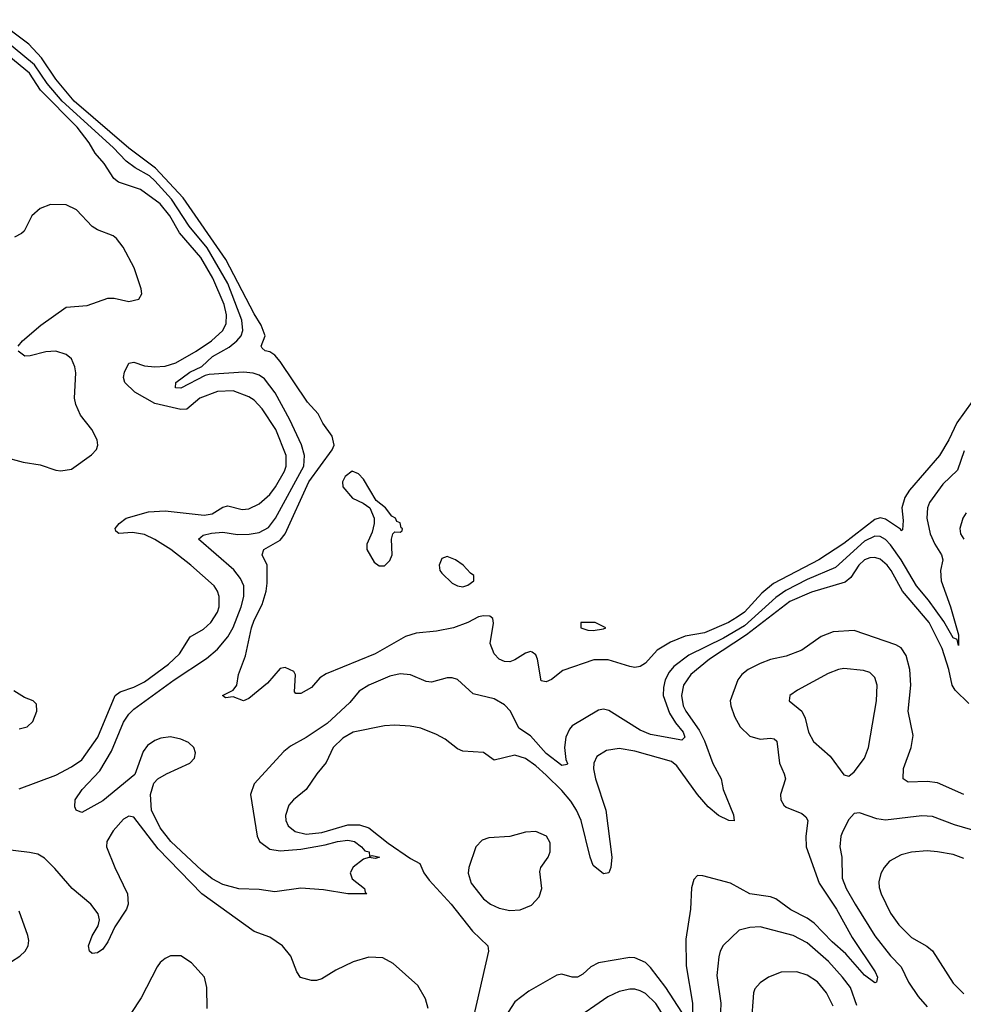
# Model space of a CAD drawing. Header units: inches. Extents: x 1449094 to 1618372, y 389908 to 534307.
# Tile 456 of 494: x 1592112 to 1595728, y 516086 to 519862. Entities that reach past the tile are written whole.
import ezdxf

# ---------------------------------------------------------------- set-up
doc = ezdxf.new("R2010")
doc.units = ezdxf.units.IN
doc.header["$MEASUREMENT"] = 0
doc.layers.add('B5591', color=7, linetype='Continuous')

msp = doc.modelspace()

# ---------------------------------------------------------------- linework, layer by layer
at = {"layer": 'B5591', "color": 5}
for points, elevation in [([(1595762, 518398), (1595704, 518316), (1595673.1, 518250), (1595637.8, 518190), (1595522.8, 518057.2), (1595504.1, 518030), (1595492.7, 517990), (1595498.5, 517941.5), (1595495.1, 517904.9), (1595490, 517901.6), (1595487.5, 517907.5), (1595430, 517946.9), (1595410, 517951.5), (1595390, 517945.6), (1595270, 517852.6), (1595174.7, 517790), (1595000.7, 517699.3), (1594956.9, 517663.1), (1594890.1, 517590), (1594861.3, 517570), (1594828.1, 517550), (1594736, 517510), (1594662.5, 517497.5), (1594605.9, 517474.1), (1594555.7, 517444.3), (1594510, 517394.5), (1594490, 517381.2), (1594470, 517377.2), (1594450, 517380.9), (1594367.1, 517407.1), (1594312.7, 517407.3), (1594194, 517366), (1594150, 517332), (1594130, 517322), (1594110, 517326.6), (1594096.9, 517410), (1594090, 517426), (1594076.2, 517436.2), (1594070, 517438.7), (1594050, 517433), (1594010, 517406.9), (1593990, 517399.7), (1593970, 517400.5), (1593950, 517409.7), (1593930, 517429.6), (1593915.6, 517470), (1593927.6, 517547.6), (1593925.1, 517565.1), (1593913.7, 517573.7), (1593890, 517575.4), (1593870, 517571.3), (1593830, 517549.8), (1593774.8, 517530), (1593710, 517516.8), (1593631, 517509), (1593590, 517496), (1593474.9, 517430), (1593286.4, 517353.6), (1593262.3, 517337.7), (1593230, 517300.9), (1593190, 517277.2), (1593170, 517278), (1593164.7, 517284.7), (1593168.9, 517348.9), (1593162, 517362), (1593130, 517378), (1593110, 517374), (1593062.3, 517317.7), (1592990, 517258.4), (1592969.5, 517249.5), (1592930, 517265.2), (1592901.2, 517261.2), (1592889.6, 517270), (1592929.6, 517290.3), (1592944.5, 517310), (1592950, 517351), (1592977.7, 517422.3), (1593000.4, 517530), (1593010, 517558.5), (1593041.1, 517618.9), (1593056.1, 517670), (1593060.6, 517700.6), (1593060.3, 517770), (1593041.6, 517810), (1593047.4, 517830), (1593110, 517865.3), (1593129.7, 517890.3), (1593219.7, 518090), (1593310, 518212.7), (1593316.8, 518230), (1593310, 518264.5), (1593274.4, 518314.4), (1593255.4, 518350), (1593215.2, 518395.2), (1593110, 518550.5), (1593090, 518575), (1593070, 518588.4), (1593052.2, 518592.2), (1593041.5, 518601.5), (1593038, 518610), (1593052.2, 518650), (1593037.4, 518690), (1593010, 518734.3), (1592902.2, 518942.2), (1592738.6, 519178.6), (1592633, 519293), (1592530, 519369.2), (1592320.8, 519550), (1592250, 519633.9), (1592195.5, 519715.5), (1592147.4, 519767.4), (1592021.9, 519861.9)], 340), ([(1595732.1, 518207.9), (1595705.7, 518134.3), (1595650, 518080.2), (1595598.7, 518010), (1595590.7, 517989.3), (1595589.2, 517950), (1595601.1, 517890), (1595618.7, 517850), (1595645.1, 517810), (1595649.5, 517790), (1595641, 517750), (1595643.7, 517710), (1595679.9, 517610), (1595710, 517502.8), (1595710, 517461.2), (1595705.1, 517485.1), (1595690, 517491.2), (1595654.4, 517554.4), (1595595.3, 517635.3), (1595549, 517690), (1595490.7, 517790.7), (1595450, 517847.5), (1595430, 517868.3), (1595410, 517880.3), (1595390, 517880.9), (1595350, 517861.7), (1595238.9, 517761.1), (1595130, 517714.5), (1595047.9, 517672.1), (1595010, 517645.7), (1594890, 517537.8), (1594810, 517489.5), (1594675.9, 517424.1), (1594618.9, 517381.1), (1594601.1, 517358.9), (1594586.2, 517330), (1594578.9, 517301.1), (1594578.7, 517270), (1594602.6, 517202.6), (1594625.5, 517165.5), (1594654.6, 517130), (1594661.6, 517110), (1594650, 517098.4), (1594530, 517120.1), (1594490, 517137.6), (1594370, 517212.2), (1594350, 517217.7), (1594330, 517214.4), (1594230, 517154.1), (1594219, 517141), (1594205.3, 517110), (1594200.1, 517070), (1594204.6, 517024.6), (1594210.9, 517009.1), (1594210, 517005.2), (1594190, 517001.1), (1594130, 517047.2), (1594070, 517115.7), (1594025.2, 517145.2), (1593993.5, 517210), (1593970, 517234), (1593930, 517257.1), (1593850, 517276.8), (1593790, 517331.3), (1593770, 517338), (1593750, 517337.4), (1593690, 517321), (1593670, 517323.1), (1593610, 517349), (1593570, 517353.1), (1593530, 517344.7), (1593450.3, 517310), (1593413.2, 517286.8), (1593376.7, 517243.3), (1593290, 517162.7), (1593210, 517108.6), (1593150, 517076.3), (1593124.4, 517055.6), (1593010, 516931.1), (1592995.9, 516890), (1593022.5, 516730), (1593031.4, 516710), (1593070, 516681.2), (1593110, 516674.2), (1593190, 516681.1), (1593283.3, 516696.7), (1593330.6, 516710.6), (1593370, 516714.6), (1593394.9, 516710), (1593422, 516690), (1593434.2, 516674.2), (1593451, 516670), (1593452.7, 516652.7), (1593463.1, 516656.9), (1593490.4, 516650), (1593475.3, 516644.7), (1593450, 516649.3), (1593430, 516642.7), (1593390, 516611.8), (1593378.4, 516590), (1593386.7, 516566.7), (1593434, 516530), (1593436, 516516), (1593442, 516510), (1593370.2, 516509.8), (1593275.8, 516524.2), (1593190, 516531.1), (1593090, 516516.9), (1593030, 516525.5), (1592951.2, 516528.8), (1592890, 516544.7), (1592850, 516567.2), (1592810, 516598.7), (1592691.3, 516710), (1592650, 516763), (1592617.6, 516830), (1592613.3, 516890), (1592625.7, 516934.3), (1592640.9, 516950), (1592674.9, 516970), (1592763.4, 517010), (1592781.7, 517030), (1592786.1, 517050), (1592779.6, 517070), (1592758.3, 517090), (1592730, 517102.5), (1592690, 517111.1), (1592653.4, 517106.6), (1592630, 517097.7), (1592602.3, 517077.7), (1592585.2, 517054.8), (1592553.2, 516966.8), (1592430, 516866), (1592350, 516821.2), (1592328.7, 516830), (1592323.2, 516843.2), (1592324.5, 516870), (1592351.6, 516910), (1592419.2, 516980.8), (1592463.5, 517056.5), (1592510, 517168.1), (1592530, 517199), (1592550, 517217.9), (1592703.6, 517330), (1592827.9, 517412.1), (1592870, 517448), (1592910, 517494.4), (1592930, 517531), (1592961.2, 517610), (1592971.6, 517650), (1592971.2, 517690), (1592958.6, 517718.6), (1592932.6, 517752.6), (1592796.8, 517870), (1592814.6, 517885.4), (1592846.8, 517893.2), (1592890, 517896), (1592947.2, 517887.2), (1592991.2, 517888.8), (1593030, 517895.1), (1593065.3, 517914.7), (1593092.4, 517950), (1593201, 518150), (1593203.6, 518190), (1593191.4, 518231.4), (1593147.7, 518327.7), (1593091.4, 518431.4), (1593050, 518484), (1593030, 518498.2), (1593006.4, 518506.4), (1592969.9, 518509.9), (1592838.5, 518501.5), (1592822.7, 518497.3), (1592730, 518449), (1592709.6, 518450), (1592711, 518470), (1592764.2, 518510), (1592810, 518532.4), (1592850.4, 518570), (1592914.5, 518605.5), (1592944.5, 518630), (1592960.3, 518650), (1592967.2, 518670), (1592963.8, 518710), (1592909.5, 518850), (1592830, 518986.7), (1592761.5, 519070), (1592693.7, 519173.7), (1592630, 519244.2), (1592610, 519263.1), (1592554.2, 519294.2), (1592519.5, 519319.5), (1592470, 519371.1), (1592275, 519550), (1592217.3, 519617.3), (1592169.1, 519689.1), (1592050, 519787.8)], 360), ([(1592110, 516911.6), (1592250, 516964.9), (1592310, 516996.2), (1592350, 517023.9), (1592412, 517110), (1592477.5, 517270), (1592496.4, 517283.5), (1592550, 517302.5), (1592590, 517322.5), (1592682.1, 517390), (1592724.9, 517430), (1592765.6, 517494.4), (1592816.2, 517523.8), (1592844.9, 517550), (1592869.9, 517590), (1592876.4, 517610), (1592876.9, 517650), (1592870.5, 517670), (1592857, 517690), (1592767.3, 517770), (1592690.6, 517830), (1592630, 517868.8), (1592590, 517887.1), (1592544.9, 517895.1), (1592491.8, 517891.8), (1592480.5, 517900.5), (1592477.6, 517910), (1592492.8, 517930), (1592520.5, 517950), (1592605.6, 517974.4), (1592670, 517978.5), (1592818.6, 517961.4), (1592850, 517967.1), (1592890, 517992), (1592910, 517997.9), (1592964, 517984), (1592990, 517985.9), (1593030, 518004.8), (1593070, 518041), (1593092.3, 518070), (1593126.7, 518130), (1593132.9, 518150), (1593133.3, 518190), (1593093.6, 518290), (1593041.3, 518370), (1593010, 518402.6), (1592990, 518416), (1592930, 518437.9), (1592870, 518435.5), (1592802.7, 518410), (1592752.4, 518367.6), (1592730, 518366.4), (1592630, 518389.5), (1592553.4, 518433.4), (1592515.2, 518470), (1592510.4, 518490), (1592514.2, 518510), (1592530, 518544.6), (1592550, 518548.5), (1592590, 518534.9), (1592630, 518530.4), (1592670, 518533.6), (1592710, 518545.5), (1592788.2, 518590), (1592847.3, 518630), (1592890.5, 518669.5), (1592903.2, 518696.8), (1592904.8, 518730), (1592895.1, 518770), (1592852.5, 518870), (1592805.9, 518950), (1592724.8, 519044.8), (1592686.9, 519110), (1592650, 519155.1), (1592574.5, 519210), (1592490, 519238.8), (1592472.6, 519252.6), (1592435.8, 519310), (1592401.1, 519350), (1592378.3, 519390), (1592332.8, 519450), (1592191.8, 519591.8), (1592150, 519656.2), (1592070, 519722.3)], 380), ([(1592106, 518610), (1592122.4, 518630), (1592193.2, 518690), (1592290, 518758.9), (1592370, 518766.3), (1592450, 518794.3), (1592473.8, 518793.9), (1592530, 518781.7), (1592569, 518790), (1592579.5, 518810), (1592576.9, 518830), (1592550.8, 518910), (1592509, 518990), (1592483.3, 519023.3), (1592470, 519033.3), (1592410, 519056), (1592390, 519068.7), (1592330, 519133), (1592290, 519151.3), (1592230, 519153.3), (1592190, 519137.8), (1592158.6, 519110), (1592128.6, 519051.4), (1592118.7, 519041.3), (1592091.7, 519028.3)], 420), ([(1592050, 518185.2), (1592125.4, 518165.4), (1592190, 518154.8), (1592250, 518134.4), (1592270, 518132.3), (1592310, 518138.6), (1592387.4, 518192.6), (1592406.2, 518213.8), (1592411.3, 518230), (1592408.5, 518250), (1592387.9, 518290), (1592345.1, 518345.1), (1592326.5, 518386.5), (1592322.2, 518410), (1592327.4, 518507.4), (1592323.4, 518530), (1592310, 518561.1), (1592290, 518578.2), (1592250, 518590.5), (1592212, 518588), (1592152.7, 518572.7), (1592131.4, 518571.4), (1592106, 518590)], 420), ([(1595739.7, 517970), (1595726.8, 517950), (1595715.2, 517910), (1595717.7, 517890), (1595730.2, 517870)], 380), ([(1595750, 517239.9), (1595697.5, 517290), (1595685.6, 517310), (1595673.6, 517370), (1595647.5, 517450), (1595597.7, 517550), (1595495.5, 517670), (1595452.2, 517750), (1595436.2, 517770), (1595410, 517793), (1595390, 517799.9), (1595370, 517798.5), (1595350, 517789.9), (1595327.5, 517770), (1595297.5, 517722.5), (1595275.8, 517704.2), (1595146.1, 517666.1), (1595063.6, 517630), (1594897.7, 517502.3), (1594755.9, 517410), (1594684.2, 517350), (1594655.6, 517310), (1594647.8, 517270), (1594655.3, 517230), (1594664.6, 517210), (1594716.5, 517136.5), (1594736.2, 517096.2), (1594769, 517009), (1594799.9, 516950), (1594807.8, 516910), (1594847.1, 516812.9), (1594850.2, 516789.8), (1594830, 516790.9), (1594790, 516810.4), (1594750, 516843.2), (1594710, 516890), (1594630, 517000.2), (1594610, 517017.1), (1594470, 517056.6), (1594410, 517066.9), (1594361.1, 517058.9), (1594324.2, 517035.8), (1594311.8, 517010), (1594310.8, 516989.2), (1594319.1, 516950), (1594358.6, 516830), (1594380.9, 516650), (1594377.8, 516610), (1594370, 516589.4), (1594350, 516585.6), (1594310, 516618), (1594297.9, 516650), (1594263.3, 516790), (1594246.2, 516830), (1594224.5, 516864.5), (1594190, 516905.4), (1594130, 516964.6), (1594090, 517000.6), (1594050, 517028.8), (1594010, 517041.4), (1593930, 517022.6), (1593890, 517050.9), (1593810, 517056.2), (1593790, 517065), (1593742.6, 517102.6), (1593710, 517120.7), (1593650, 517144.4), (1593608.2, 517151.8), (1593550, 517156.2), (1593510, 517153.3), (1593390.4, 517130), (1593350, 517106.5), (1593312.8, 517070), (1593287, 517013), (1593250.2, 516970), (1593210.2, 516910), (1593160.8, 516870), (1593142.9, 516850), (1593130.9, 516810), (1593132.5, 516790), (1593141.4, 516770), (1593168, 516748), (1593210, 516737.6), (1593270, 516744.7), (1593370, 516773.8), (1593414.1, 516774.1), (1593450, 516762.4), (1593524.1, 516704.1), (1593610, 516644.6), (1593645.5, 516625.5), (1593661.4, 516590), (1593681.4, 516561.4), (1593765.8, 516470), (1593846.8, 516366.8), (1593906.7, 516310), (1593908.8, 516290), (1593850, 516032.1)], 380), ([(1595730, 516890.5), (1595630, 516934.7), (1595590, 516940.2), (1595517.6, 516937.6), (1595497.4, 516950), (1595499.8, 516990), (1595528, 517070), (1595536.1, 517116.1), (1595516.7, 517210), (1595527.7, 517310), (1595523.6, 517370), (1595510, 517424), (1595490, 517452.5), (1595470, 517464), (1595310, 517518.8), (1595230, 517514.6), (1595183.1, 517496.9), (1595110, 517444.3), (1595050, 517421.1), (1594990, 517407.7), (1594950, 517392.8), (1594904.3, 517370), (1594879, 517350), (1594864.3, 517330), (1594835.5, 517250), (1594837.6, 517230), (1594851.8, 517190), (1594873.4, 517150), (1594910, 517113.6), (1594950, 517102.3), (1594990, 517106.1), (1595003.6, 517103.6), (1595014.4, 517094.4), (1595024.1, 517010), (1595042.3, 516970), (1595046.5, 516950), (1595027.6, 516890), (1595029.3, 516870), (1595040.2, 516850), (1595050, 516842), (1595110, 516818.1), (1595125.3, 516805.3), (1595132.2, 516790), (1595124.8, 516730), (1595126.3, 516690), (1595176, 516550), (1595242.1, 516450), (1595302.4, 516342.4), (1595390.1, 516210), (1595399.3, 516190), (1595395.5, 516170), (1595390, 516167.9), (1595350, 516198), (1595278.8, 516278.8), (1595225.8, 516325.8), (1595157, 516397), (1595130, 516416.2), (1595067.7, 516447.7), (1595010, 516490.4), (1594990, 516498), (1594910, 516509.9), (1594836.2, 516550), (1594730, 516578.9), (1594710, 516579.5), (1594695.3, 516564.7), (1594687.1, 516532.9), (1594683, 516450), (1594664.5, 516335.5), (1594666.2, 516233.8), (1594690.1, 516090), (1594690, 516026)], 420), ([(1592110, 517141.8), (1592140.9, 517150), (1592162.4, 517170), (1592177.6, 517210), (1592176.6, 517236.6), (1592164, 517250), (1592130, 517262.9), (1592090, 517287.3)], 420), ([(1595786.9, 516746.9), (1595694.3, 516774.3), (1595610, 516805.6), (1595570, 516808.5), (1595430, 516792.5), (1595397.6, 516797.6), (1595330, 516820.5), (1595310, 516817), (1595290, 516795.1), (1595266.4, 516750), (1595258.8, 516730), (1595255.5, 516690), (1595262.3, 516650), (1595264.6, 516570), (1595280.1, 516530), (1595313.7, 516470), (1595390, 516348.7), (1595450, 516271.7), (1595490.8, 516230), (1595518, 516170), (1595555.6, 516115.6), (1595590, 516076)], 440), ([(1593678, 516070), (1593667.3, 516107.3), (1593638.4, 516158.4), (1593542.8, 516242.8), (1593503.5, 516263.5), (1593450, 516266.9), (1593390, 516248.5), (1593323.6, 516216.4), (1593270, 516183.5), (1593250, 516177.2), (1593230, 516176.8), (1593188.1, 516188.1), (1593173.5, 516210), (1593151.7, 516270), (1593119.3, 516310), (1593070, 516343.4), (1593010, 516364.5), (1592809.7, 516509.7), (1592642.1, 516682.1), (1592550, 516803.4), (1592530, 516807.4), (1592510, 516795.4), (1592470, 516750.6), (1592446.2, 516710), (1592445, 516690), (1592476.3, 516610), (1592524.6, 516510), (1592527.2, 516470), (1592520.8, 516450), (1592476.8, 516383.2), (1592450, 516325.7), (1592430, 516296.9), (1592410, 516283.1), (1592390, 516280.7), (1592379.5, 516290), (1592375.8, 516310), (1592390, 516348.2), (1592412.9, 516387.1), (1592417.6, 516410), (1592412.6, 516432.6), (1592384.7, 516470), (1592313.2, 516530), (1592247, 516607), (1592206.6, 516646.6), (1592181.1, 516661.1), (1592150, 516668.2), (1591803.6, 516710)], 380), ([(1595730, 516645.2), (1595690, 516659.9), (1595630, 516670.5), (1595590, 516674), (1595530, 516669.8), (1595490, 516658.9), (1595445.9, 516634.1), (1595424.7, 516610), (1595412.5, 516587.5), (1595404.8, 516555.2), (1595406.6, 516533.4), (1595413.1, 516510), (1595450, 516434.6), (1595481.4, 516390), (1595530, 516341.7), (1595589.1, 516309.1), (1595610, 516291.3), (1595690, 516167.4), (1595730, 516126.2)], 460), ([(1592081, 516250), (1592112, 516270), (1592132.9, 516290), (1592144.5, 516310), (1592147.6, 516330), (1592143.5, 516350), (1592110, 516443)], 420), ([(1595320.6, 516080.6), (1595295.6, 516150), (1595265.4, 516190), (1595211.9, 516250), (1595130, 516321.1), (1595076.3, 516350), (1594950, 516382.3), (1594910, 516379.8), (1594870, 516369.7), (1594808.7, 516311.3), (1594796.9, 516290), (1594791.9, 516268.1), (1594783.8, 516196.2), (1594799.1, 516090), (1594795.2, 515990)], 440), ([(1592830.7, 516070), (1592829, 516150), (1592819.8, 516190), (1592770, 516244.4), (1592730, 516271.1), (1592690, 516271.2), (1592670, 516262), (1592650, 516246), (1592639, 516230), (1592576.9, 516110), (1592538.4, 516050)], 420), ([(1594650, 516056), (1594587.9, 516150), (1594530, 516226.6), (1594510, 516245.9), (1594470, 516264.3), (1594450, 516264.7), (1594330, 516244.8), (1594300.3, 516230), (1594270, 516201.4), (1594250, 516189.8), (1594230, 516189.8), (1594190, 516200.9), (1594170, 516197.6), (1594063.9, 516136.1), (1594010, 516095.7), (1593983.9, 516056.1)], 420), ([(1595230, 516079.1), (1595203.6, 516130), (1595170, 516172.5), (1595130, 516197), (1595090, 516209.9), (1595030, 516209), (1594982, 516190), (1594950, 516168.5), (1594930, 516145.1), (1594924.6, 516130), (1594915.1, 516010)], 460), ([(1594600.1, 516010), (1594550, 516089.1), (1594510, 516127.7), (1594490, 516137.9), (1594470, 516143.7), (1594450, 516143.2), (1594410, 516134.3), (1594365.8, 516114.2), (1594230, 516020.2)], 440)]:
    msp.add_lwpolyline(points, dxfattribs=dict(at, elevation=elevation))
for points, elevation in [([(1593386.3, 518130), (1593359.7, 518110), (1593349.3, 518090), (1593350.4, 518070.4), (1593387.3, 518027.3), (1593428.3, 518008.3), (1593454, 517990), (1593470.8, 517950), (1593470.8, 517930), (1593463.4, 517896.6), (1593442.8, 517850), (1593442.8, 517830), (1593470, 517781), (1593490, 517767.3), (1593510, 517767.7), (1593530, 517787.3), (1593539.5, 517810), (1593537.2, 517870), (1593542, 517890), (1593550, 517898), (1593570, 517896), (1593578, 517902), (1593579.3, 517910), (1593573.5, 517913.5), (1593570, 517931.8), (1593557.5, 517937.5), (1593552.7, 517950), (1593538.2, 517958.2), (1593514.2, 517990), (1593478.4, 518018.4), (1593430, 518100.2), (1593410, 518119.6)], 340), ([(1593750, 517802.7), (1593730, 517795.6), (1593719.5, 517770), (1593722.4, 517750), (1593730, 517739.1), (1593770, 517701.3), (1593790, 517690.4), (1593810, 517687), (1593830, 517693), (1593852, 517710), (1593852.9, 517730), (1593839.2, 517739.2), (1593812.2, 517770), (1593782.6, 517790)], 340), ([(1594318, 517550), (1594262, 517550), (1594262, 517530), (1594290, 517520.7), (1594310, 517518.8), (1594350, 517526), (1594358, 517530)], 340), ([(1595270, 517373), (1595250, 517369.8), (1595210, 517353.8), (1595093.4, 517290), (1595063.8, 517270), (1595060.5, 517250), (1595110.2, 517210.2), (1595122.9, 517182.8), (1595135, 517130), (1595154, 517094), (1595217.8, 517037.8), (1595270, 516966), (1595290, 516961), (1595310, 516977.3), (1595349.6, 517030), (1595365.4, 517070), (1595395.9, 517250), (1595398, 517310), (1595390, 517339.6), (1595370, 517358.2), (1595345.8, 517365.8)], 440), ([(1594090, 516748.9), (1594050, 516745.8), (1593990, 516728.9), (1593910, 516724.4), (1593884.3, 516715.7), (1593859.7, 516690), (1593833.8, 516610), (1593831.2, 516588.8), (1593842.9, 516550), (1593890.1, 516490), (1593916.8, 516470), (1593950, 516453.9), (1593990, 516445.7), (1594030, 516447.7), (1594074.1, 516465.9), (1594102.7, 516497.3), (1594112.5, 516530), (1594105.2, 516594.8), (1594109.2, 516610), (1594137.9, 516650), (1594145.2, 516670), (1594144.8, 516704.8), (1594130.7, 516730)], 420)]:
    msp.add_lwpolyline(points, close=True, dxfattribs=dict(at, elevation=elevation))

doc.saveas('drawing.dxf')
